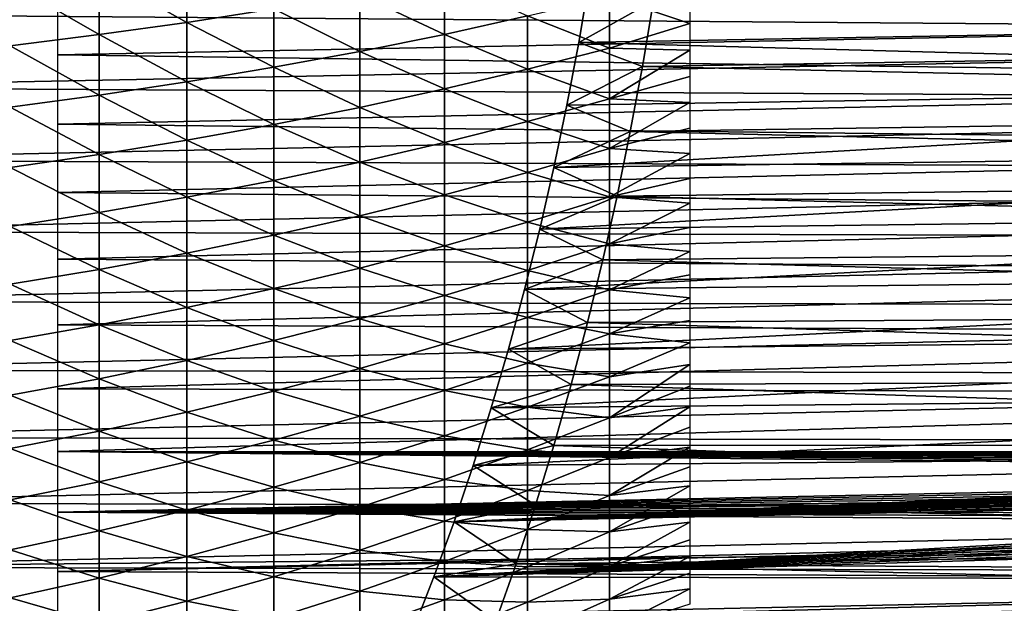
# Model space of a CAD drawing. Header units: millimetres. Extents: x -161 to 161, y -94 to 1149.
# Tile 586 of 656: x 135 to 145, y -71 to -65. Entities that reach past the tile are written whole.
import ezdxf

# ---------------------------------------------------------------- set-up
doc = ezdxf.new("R2010")
doc.units = ezdxf.units.MM
doc.header["$LTSCALE"] = 81.481481
for name, color, linetype in [('377', 7, 'CONTINUOUS'), ('381', 7, 'CONTINUOUS'), ('383', 7, 'CONTINUOUS'), ('384', 7, 'CONTINUOUS')]:
    doc.layers.add(name, color=color, linetype=linetype)

msp = doc.modelspace()

# ---------------------------------------------------------------- linework, layer by layer
at = {"layer": '377', "color": 7, "linetype": 'CONTINUOUS', "true_color": 0xaaaaaa}
for points in [[(136.669, -64.988, -16.593), (135.737, -64.466, -17.16), (136.669, -64.347, -16.865), (136.669, -64.988, -16.593)], [(136.669, -64.988, -16.593), (136.669, -64.347, -16.865), (137.591, -64.846, -16.274), (136.669, -64.988, -16.593)], [(135.737, -65.118, -16.883), (134.794, -64.574, -17.427), (135.737, -64.466, -17.16), (135.737, -65.118, -16.883)], [(135.737, -65.118, -16.883), (135.737, -64.466, -17.16), (136.669, -64.988, -16.593), (135.737, -65.118, -16.883)], [(139.398, -65.115, -15.278), (138.501, -64.691, -15.929), (139.398, -64.524, -15.556), (139.398, -65.115, -15.278)], [(139.398, -65.115, -15.278), (139.398, -64.524, -15.556), (140.28, -64.92, -14.886), (139.398, -65.115, -15.278)], [(134.794, -65.236, -17.145), (134.794, -64.574, -17.427), (135.737, -65.118, -16.883), (134.794, -65.236, -17.145)], [(138.501, -65.296, -15.644), (137.591, -64.846, -16.274), (138.501, -64.691, -15.929), (138.501, -65.296, -15.644)], [(138.501, -65.296, -15.644), (138.501, -64.691, -15.929), (139.398, -65.115, -15.278), (138.501, -65.296, -15.644)], [(141.149, -65.262, -14.183), (140.28, -64.92, -14.886), (141.149, -64.713, -14.468), (141.149, -65.262, -14.183)], [(141.149, -65.262, -14.183), (141.149, -64.713, -14.468), (142, -64.999, -13.764), (141.149, -65.262, -14.183)], [(142, -64.999, -13.764), (141.149, -64.713, -14.468), (142, -64.713, -13.915), (142, -64.999, -13.764)], [(137.591, -65.464, -15.983), (136.669, -64.988, -16.593), (137.591, -64.846, -16.274), (137.591, -65.464, -15.983)], [(137.591, -65.464, -15.983), (137.591, -64.846, -16.274), (138.501, -65.296, -15.644), (137.591, -65.464, -15.983)], [(140.28, -65.485, -14.592), (139.398, -65.115, -15.278), (140.28, -64.92, -14.886), (140.28, -65.485, -14.592)], [(140.28, -65.485, -14.592), (140.28, -64.92, -14.886), (141.149, -65.262, -14.183), (140.28, -65.485, -14.592)], [(136.669, -65.618, -16.295), (135.737, -65.118, -16.883), (136.669, -64.988, -16.593), (136.669, -65.618, -16.295)], [(136.669, -65.618, -16.295), (136.669, -64.988, -16.593), (137.591, -65.464, -15.983), (136.669, -65.618, -16.295)], [(142, -65.281, -13.607), (141.149, -65.262, -14.183), (142, -64.999, -13.764), (142, -65.281, -13.607)], [(135.737, -65.76, -16.581), (134.794, -65.236, -17.145), (135.737, -65.118, -16.883), (135.737, -65.76, -16.581)], [(135.737, -65.76, -16.581), (135.737, -65.118, -16.883), (136.669, -65.618, -16.295), (135.737, -65.76, -16.581)], [(139.398, -65.694, -14.977), (138.501, -65.296, -15.644), (139.398, -65.115, -15.278), (139.398, -65.694, -14.977)], [(139.398, -65.694, -14.977), (139.398, -65.115, -15.278), (140.28, -65.485, -14.592), (139.398, -65.694, -14.977)], [(134.794, -65.887, -16.838), (134.794, -65.236, -17.145), (135.737, -65.76, -16.581), (134.794, -65.887, -16.838)], [(138.501, -65.889, -15.336), (137.591, -65.464, -15.983), (138.501, -65.296, -15.644), (138.501, -65.889, -15.336)], [(138.501, -65.889, -15.336), (138.501, -65.296, -15.644), (139.398, -65.694, -14.977), (138.501, -65.889, -15.336)], [(141.149, -65.8, -13.877), (140.28, -65.485, -14.592), (141.149, -65.262, -14.183), (141.149, -65.8, -13.877)], [(141.149, -65.8, -13.877), (141.149, -65.262, -14.183), (142, -65.281, -13.607), (141.149, -65.8, -13.877)], [(142, -65.561, -13.444), (141.149, -65.8, -13.877), (142, -65.281, -13.607), (142, -65.561, -13.444)], [(137.591, -66.07, -15.668), (136.669, -65.618, -16.295), (137.591, -65.464, -15.983), (137.591, -66.07, -15.668)], [(137.591, -66.07, -15.668), (137.591, -65.464, -15.983), (138.501, -65.889, -15.336), (137.591, -66.07, -15.668)], [(140.28, -66.038, -14.278), (139.398, -65.694, -14.977), (140.28, -65.485, -14.592), (140.28, -66.038, -14.278)], [(140.28, -66.038, -14.278), (140.28, -65.485, -14.592), (141.149, -65.8, -13.877), (140.28, -66.038, -14.278)], [(142, -65.837, -13.276), (141.149, -65.8, -13.877), (142, -65.561, -13.444), (142, -65.837, -13.276)], [(136.669, -66.237, -15.974), (135.737, -65.76, -16.581), (136.669, -65.618, -16.295), (136.669, -66.237, -15.974)], [(136.669, -66.237, -15.974), (136.669, -65.618, -16.295), (137.591, -66.07, -15.668), (136.669, -66.237, -15.974)], [(135.737, -66.389, -16.254), (134.794, -65.887, -16.838), (135.737, -65.76, -16.581), (135.737, -66.389, -16.254)], [(135.737, -66.389, -16.254), (135.737, -65.76, -16.581), (136.669, -66.237, -15.974), (135.737, -66.389, -16.254)], [(139.398, -66.262, -14.654), (138.501, -65.889, -15.336), (139.398, -65.694, -14.977), (139.398, -66.262, -14.654)], [(139.398, -66.262, -14.654), (139.398, -65.694, -14.977), (140.28, -66.038, -14.278), (139.398, -66.262, -14.654)], [(141.149, -66.325, -13.551), (140.28, -66.038, -14.278), (141.149, -65.8, -13.877), (141.149, -66.325, -13.551)], [(141.149, -66.325, -13.551), (141.149, -65.8, -13.877), (142, -65.837, -13.276), (141.149, -66.325, -13.551)], [(142, -66.11, -13.102), (141.149, -66.325, -13.551), (142, -65.837, -13.276), (142, -66.11, -13.102)], [(134.794, -66.526, -16.506), (134.794, -65.887, -16.838), (135.737, -66.389, -16.254), (134.794, -66.526, -16.506)], [(138.501, -66.471, -15.005), (137.591, -66.07, -15.668), (138.501, -65.889, -15.336), (138.501, -66.471, -15.005)], [(138.501, -66.471, -15.005), (138.501, -65.889, -15.336), (139.398, -66.262, -14.654), (138.501, -66.471, -15.005)], [(137.591, -66.664, -15.33), (136.669, -66.237, -15.974), (137.591, -66.07, -15.668), (137.591, -66.664, -15.33)], [(137.591, -66.664, -15.33), (137.591, -66.07, -15.668), (138.501, -66.471, -15.005), (137.591, -66.664, -15.33)], [(140.28, -66.579, -13.942), (139.398, -66.262, -14.654), (140.28, -66.038, -14.278), (140.28, -66.579, -13.942)], [(140.28, -66.579, -13.942), (140.28, -66.038, -14.278), (141.149, -66.325, -13.551), (140.28, -66.579, -13.942)], [(142, -66.379, -12.922), (141.149, -66.325, -13.551), (142, -66.11, -13.102), (142, -66.379, -12.922)], [(136.669, -66.842, -15.63), (135.737, -66.389, -16.254), (136.669, -66.237, -15.974), (136.669, -66.842, -15.63)], [(136.669, -66.842, -15.63), (136.669, -66.237, -15.974), (137.591, -66.664, -15.33), (136.669, -66.842, -15.63)], [(139.398, -66.817, -14.309), (138.501, -66.471, -15.005), (139.398, -66.262, -14.654), (139.398, -66.817, -14.309)], [(139.398, -66.817, -14.309), (139.398, -66.262, -14.654), (140.28, -66.579, -13.942), (139.398, -66.817, -14.309)], [(135.737, -67.005, -15.903), (134.794, -66.526, -16.506), (135.737, -66.389, -16.254), (135.737, -67.005, -15.903)], [(135.737, -67.005, -15.903), (135.737, -66.389, -16.254), (136.669, -66.842, -15.63), (135.737, -67.005, -15.903)], [(141.149, -66.838, -13.205), (140.28, -66.579, -13.942), (141.149, -66.325, -13.551), (141.149, -66.838, -13.205)], [(141.149, -66.838, -13.205), (141.149, -66.325, -13.551), (142, -66.379, -12.922), (141.149, -66.838, -13.205)], [(142, -66.644, -12.737), (141.149, -66.838, -13.205), (142, -66.379, -12.922), (142, -66.644, -12.737)], [(138.501, -67.039, -14.652), (137.591, -66.664, -15.33), (138.501, -66.471, -15.005), (138.501, -67.039, -14.652)], [(138.501, -67.039, -14.652), (138.501, -66.471, -15.005), (139.398, -66.817, -14.309), (138.501, -67.039, -14.652)], [(134.794, -67.152, -16.15), (134.794, -66.526, -16.506), (135.737, -67.005, -15.903), (134.794, -67.152, -16.15)], [(140.28, -67.106, -13.586), (139.398, -66.817, -14.309), (140.28, -66.579, -13.942), (140.28, -67.106, -13.586)], [(140.28, -67.106, -13.586), (140.28, -66.579, -13.942), (141.149, -66.838, -13.205), (140.28, -67.106, -13.586)], [(137.591, -67.245, -14.97), (136.669, -66.842, -15.63), (137.591, -66.664, -15.33), (137.591, -67.245, -14.97)], [(137.591, -67.245, -14.97), (137.591, -66.664, -15.33), (138.501, -67.039, -14.652), (137.591, -67.245, -14.97)], [(142, -66.905, -12.546), (141.149, -66.838, -13.205), (142, -66.644, -12.737), (142, -66.905, -12.546)], [(139.398, -67.358, -13.944), (138.501, -67.039, -14.652), (139.398, -66.817, -14.309), (139.398, -67.358, -13.944)], [(139.398, -67.358, -13.944), (139.398, -66.817, -14.309), (140.28, -67.106, -13.586), (139.398, -67.358, -13.944)], [(136.669, -67.434, -15.263), (135.737, -67.005, -15.903), (136.669, -66.842, -15.63), (136.669, -67.434, -15.263)], [(136.669, -67.434, -15.263), (136.669, -66.842, -15.63), (137.591, -67.245, -14.97), (136.669, -67.434, -15.263)], [(141.149, -67.337, -12.839), (140.28, -67.106, -13.586), (141.149, -66.838, -13.205), (141.149, -67.337, -12.839)], [(141.149, -67.337, -12.839), (141.149, -66.838, -13.205), (142, -66.905, -12.546), (141.149, -67.337, -12.839)], [(142, -67.162, -12.35), (141.149, -67.337, -12.839), (142, -66.905, -12.546), (142, -67.162, -12.35)], [(135.737, -67.607, -15.53), (134.794, -67.152, -16.15), (135.737, -67.005, -15.903), (135.737, -67.607, -15.53)], [(135.737, -67.607, -15.53), (135.737, -67.005, -15.903), (136.669, -67.434, -15.263), (135.737, -67.607, -15.53)], [(138.501, -67.593, -14.278), (137.591, -67.245, -14.97), (138.501, -67.039, -14.652), (138.501, -67.593, -14.278)], [(138.501, -67.593, -14.278), (138.501, -67.039, -14.652), (139.398, -67.358, -13.944), (138.501, -67.593, -14.278)], [(140.28, -67.62, -13.21), (139.398, -67.358, -13.944), (140.28, -67.106, -13.586), (140.28, -67.62, -13.21)], [(140.28, -67.62, -13.21), (140.28, -67.106, -13.586), (141.149, -67.337, -12.839), (140.28, -67.62, -13.21)], [(134.794, -67.763, -15.771), (134.794, -67.152, -16.15), (135.737, -67.607, -15.53), (134.794, -67.763, -15.771)], [(142, -67.416, -12.149), (141.149, -67.337, -12.839), (142, -67.162, -12.35), (142, -67.416, -12.149)], [(137.591, -67.811, -14.588), (136.669, -67.434, -15.263), (137.591, -67.245, -14.97), (137.591, -67.811, -14.588)], [(137.591, -67.811, -14.588), (137.591, -67.245, -14.97), (138.501, -67.593, -14.278), (137.591, -67.811, -14.588)], [(141.149, -67.822, -12.455), (140.28, -67.62, -13.21), (141.149, -67.337, -12.839), (141.149, -67.822, -12.455)], [(141.149, -67.822, -12.455), (141.149, -67.337, -12.839), (142, -67.416, -12.149), (141.149, -67.822, -12.455)], [(136.669, -68.011, -14.873), (135.737, -67.607, -15.53), (136.669, -67.434, -15.263), (136.669, -68.011, -14.873)], [(136.669, -68.011, -14.873), (136.669, -67.434, -15.263), (137.591, -67.811, -14.588), (136.669, -68.011, -14.873)], [(139.398, -67.885, -13.558), (138.501, -67.593, -14.278), (139.398, -67.358, -13.944), (139.398, -67.885, -13.558)], [(139.398, -67.885, -13.558), (139.398, -67.358, -13.944), (140.28, -67.62, -13.21), (139.398, -67.885, -13.558)], [(142, -67.665, -11.942), (141.149, -67.822, -12.455), (142, -67.416, -12.149), (142, -67.665, -11.942)], [(135.737, -68.194, -15.133), (134.794, -67.763, -15.771), (135.737, -67.607, -15.53), (135.737, -68.194, -15.133)], [(135.737, -68.194, -15.133), (135.737, -67.607, -15.53), (136.669, -68.011, -14.873), (135.737, -68.194, -15.133)], [(138.501, -68.132, -13.883), (137.591, -67.811, -14.588), (138.501, -67.593, -14.278), (138.501, -68.132, -13.883)], [(138.501, -68.132, -13.883), (138.501, -67.593, -14.278), (139.398, -67.885, -13.558), (138.501, -68.132, -13.883)], [(140.28, -68.118, -12.815), (139.398, -67.885, -13.558), (140.28, -67.62, -13.21), (140.28, -68.118, -12.815)], [(140.28, -68.118, -12.815), (140.28, -67.62, -13.21), (141.149, -67.822, -12.455), (140.28, -68.118, -12.815)], [(134.794, -68.36, -15.368), (134.794, -67.763, -15.771), (135.737, -68.194, -15.133), (134.794, -68.36, -15.368)], [(142, -67.909, -11.731), (141.149, -67.822, -12.455), (142, -67.665, -11.942), (142, -67.909, -11.731)], [(137.591, -68.362, -14.184), (136.669, -68.011, -14.873), (137.591, -67.811, -14.588), (137.591, -68.362, -14.184)], [(137.591, -68.362, -14.184), (137.591, -67.811, -14.588), (138.501, -68.132, -13.883), (137.591, -68.362, -14.184)], [(141.149, -68.291, -12.052), (140.28, -68.118, -12.815), (141.149, -67.822, -12.455), (141.149, -68.291, -12.052)], [(141.149, -68.291, -12.052), (141.149, -67.822, -12.455), (142, -67.909, -11.731), (141.149, -68.291, -12.052)], [(139.398, -68.397, -13.152), (138.501, -68.132, -13.883), (139.398, -67.885, -13.558), (139.398, -68.397, -13.152)], [(139.398, -68.397, -13.152), (139.398, -67.885, -13.558), (140.28, -68.118, -12.815), (139.398, -68.397, -13.152)], [(142, -68.149, -11.514), (141.149, -68.291, -12.052), (142, -67.909, -11.731), (142, -68.149, -11.514)], [(136.669, -68.573, -14.461), (135.737, -68.194, -15.133), (136.669, -68.011, -14.873), (136.669, -68.573, -14.461)], [(136.669, -68.573, -14.461), (136.669, -68.011, -14.873), (137.591, -68.362, -14.184), (136.669, -68.573, -14.461)], [(138.501, -68.656, -13.467), (137.591, -68.362, -14.184), (138.501, -68.132, -13.883), (138.501, -68.656, -13.467)], [(138.501, -68.656, -13.467), (138.501, -68.132, -13.883), (139.398, -68.397, -13.152), (138.501, -68.656, -13.467)], [(140.28, -68.601, -12.401), (139.398, -68.397, -13.152), (140.28, -68.118, -12.815), (140.28, -68.601, -12.401)], [(140.28, -68.601, -12.401), (140.28, -68.118, -12.815), (141.149, -68.291, -12.052), (140.28, -68.601, -12.401)], [(142, -68.385, -11.293), (141.149, -68.291, -12.052), (142, -68.149, -11.514), (142, -68.385, -11.293)], [(135.737, -68.766, -14.714), (134.794, -68.36, -15.368), (135.737, -68.194, -15.133), (135.737, -68.766, -14.714)], [(135.737, -68.766, -14.714), (135.737, -68.194, -15.133), (136.669, -68.573, -14.461), (135.737, -68.766, -14.714)], [(134.794, -68.94, -14.943), (134.794, -68.36, -15.368), (135.737, -68.766, -14.714), (134.794, -68.94, -14.943)], [(137.591, -68.897, -13.759), (136.669, -68.573, -14.461), (137.591, -68.362, -14.184), (137.591, -68.897, -13.759)], [(137.591, -68.897, -13.759), (137.591, -68.362, -14.184), (138.501, -68.656, -13.467), (137.591, -68.897, -13.759)], [(141.149, -68.745, -11.632), (140.28, -68.601, -12.401), (141.149, -68.291, -12.052), (141.149, -68.745, -11.632)], [(141.149, -68.745, -11.632), (141.149, -68.291, -12.052), (142, -68.385, -11.293), (141.149, -68.745, -11.632)], [(142, -68.616, -11.066), (141.149, -68.745, -11.632), (142, -68.385, -11.293), (142, -68.616, -11.066)], [(139.398, -68.892, -12.727), (138.501, -68.656, -13.467), (139.398, -68.397, -13.152), (139.398, -68.892, -12.727)], [(139.398, -68.892, -12.727), (139.398, -68.397, -13.152), (140.28, -68.601, -12.401), (139.398, -68.892, -12.727)], [(136.669, -69.119, -14.028), (135.737, -68.766, -14.714), (136.669, -68.573, -14.461), (136.669, -69.119, -14.028)], [(136.669, -69.119, -14.028), (136.669, -68.573, -14.461), (137.591, -68.897, -13.759), (136.669, -69.119, -14.028)], [(138.501, -69.164, -13.032), (137.591, -68.897, -13.759), (138.501, -68.656, -13.467), (138.501, -69.164, -13.032)], [(138.501, -69.164, -13.032), (138.501, -68.656, -13.467), (139.398, -68.892, -12.727), (138.501, -69.164, -13.032)], [(140.28, -69.068, -11.968), (139.398, -68.892, -12.727), (140.28, -68.601, -12.401), (140.28, -69.068, -11.968)], [(140.28, -69.068, -11.968), (140.28, -68.601, -12.401), (141.149, -68.745, -11.632), (140.28, -69.068, -11.968)], [(141.149, -69.182, -11.195), (141.149, -68.745, -11.632), (142, -68.616, -11.066), (141.149, -69.182, -11.195)], [(142, -68.843, -10.835), (141.149, -69.182, -11.195), (142, -68.616, -11.066), (142, -68.843, -10.835)], [(135.737, -69.322, -14.274), (134.794, -68.94, -14.943), (135.737, -68.766, -14.714), (135.737, -69.322, -14.274)], [(135.737, -69.322, -14.274), (135.737, -68.766, -14.714), (136.669, -69.119, -14.028), (135.737, -69.322, -14.274)], [(141.149, -69.182, -11.195), (140.28, -69.068, -11.968), (141.149, -68.745, -11.632), (141.149, -69.182, -11.195)], [(137.591, -69.416, -13.315), (136.669, -69.119, -14.028), (137.591, -68.897, -13.759), (137.591, -69.416, -13.315)], [(137.591, -69.416, -13.315), (137.591, -68.897, -13.759), (138.501, -69.164, -13.032), (137.591, -69.416, -13.315)], [(139.398, -69.372, -12.283), (138.501, -69.164, -13.032), (139.398, -68.892, -12.727), (139.398, -69.372, -12.283)], [(139.398, -69.372, -12.283), (139.398, -68.892, -12.727), (140.28, -69.068, -11.968), (139.398, -69.372, -12.283)], [(142, -69.064, -10.599), (141.149, -69.182, -11.195), (142, -68.843, -10.835), (142, -69.064, -10.599)], [(134.794, -69.504, -14.495), (134.794, -68.94, -14.943), (135.737, -69.322, -14.274), (134.794, -69.504, -14.495)], [(136.669, -69.648, -13.575), (135.737, -69.322, -14.274), (136.669, -69.119, -14.028), (136.669, -69.648, -13.575)], [(136.669, -69.648, -13.575), (136.669, -69.119, -14.028), (137.591, -69.416, -13.315), (136.669, -69.648, -13.575)], [(140.28, -69.518, -11.518), (139.398, -69.372, -12.283), (140.28, -69.068, -11.968), (140.28, -69.518, -11.518)], [(140.28, -69.518, -11.518), (140.28, -69.068, -11.968), (141.149, -69.182, -11.195), (140.28, -69.518, -11.518)], [(141.149, -69.602, -10.741), (141.149, -69.182, -11.195), (142, -69.064, -10.599), (141.149, -69.602, -10.741)], [(142, -69.281, -10.359), (141.149, -69.602, -10.741), (142, -69.064, -10.599), (142, -69.281, -10.359)], [(138.501, -69.655, -12.578), (137.591, -69.416, -13.315), (138.501, -69.164, -13.032), (138.501, -69.655, -12.578)], [(138.501, -69.655, -12.578), (138.501, -69.164, -13.032), (139.398, -69.372, -12.283), (138.501, -69.655, -12.578)], [(141.149, -69.602, -10.741), (140.28, -69.518, -11.518), (141.149, -69.182, -11.195), (141.149, -69.602, -10.741)], [(135.737, -69.86, -13.812), (134.794, -69.504, -14.495), (135.737, -69.322, -14.274), (135.737, -69.86, -13.812)], [(135.737, -69.86, -13.812), (135.737, -69.322, -14.274), (136.669, -69.648, -13.575), (135.737, -69.86, -13.812)], [(142, -69.492, -10.115), (141.149, -69.602, -10.741), (142, -69.281, -10.359), (142, -69.492, -10.115)], [(137.591, -69.917, -12.85), (136.669, -69.648, -13.575), (137.591, -69.416, -13.315), (137.591, -69.917, -12.85)], [(137.591, -69.917, -12.85), (137.591, -69.416, -13.315), (138.501, -69.655, -12.578), (137.591, -69.917, -12.85)], [(139.398, -69.833, -11.822), (138.501, -69.655, -12.578), (139.398, -69.372, -12.283), (139.398, -69.833, -11.822)], [(139.398, -69.833, -11.822), (139.398, -69.372, -12.283), (140.28, -69.518, -11.518), (139.398, -69.833, -11.822)], [(134.794, -70.051, -14.027), (134.794, -69.504, -14.495), (135.737, -69.86, -13.812), (134.794, -70.051, -14.027)], [(140.28, -69.951, -11.051), (139.398, -69.833, -11.822), (140.28, -69.518, -11.518), (140.28, -69.951, -11.051)], [(140.28, -69.951, -11.051), (140.28, -69.518, -11.518), (141.149, -69.602, -10.741), (140.28, -69.951, -11.051)], [(141.149, -70.005, -10.272), (141.149, -69.602, -10.741), (142, -69.492, -10.115), (141.149, -70.005, -10.272)], [(142, -69.699, -9.866), (141.149, -70.005, -10.272), (142, -69.492, -10.115), (142, -69.699, -9.866)], [(141.149, -70.005, -10.272), (140.28, -69.951, -11.051), (141.149, -69.602, -10.741), (141.149, -70.005, -10.272)], [(136.669, -70.159, -13.102), (135.737, -69.86, -13.812), (136.669, -69.648, -13.575), (136.669, -70.159, -13.102)], [(136.669, -70.159, -13.102), (136.669, -69.648, -13.575), (137.591, -69.917, -12.85), (136.669, -70.159, -13.102)], [(138.501, -70.128, -12.105), (137.591, -69.917, -12.85), (138.501, -69.655, -12.578), (138.501, -70.128, -12.105)], [(138.501, -70.128, -12.105), (138.501, -69.655, -12.578), (139.398, -69.833, -11.822), (138.501, -70.128, -12.105)], [(142, -69.9, -9.612), (141.149, -70.005, -10.272), (142, -69.699, -9.866), (142, -69.9, -9.612)], [(139.398, -70.277, -11.342), (138.501, -70.128, -12.105), (139.398, -69.833, -11.822), (139.398, -70.277, -11.342)], [(139.398, -70.277, -11.342), (139.398, -69.833, -11.822), (140.28, -69.951, -11.051), (139.398, -70.277, -11.342)], [(135.737, -70.38, -13.331), (134.794, -70.051, -14.027), (135.737, -69.86, -13.812), (135.737, -70.38, -13.331)], [(135.737, -70.38, -13.331), (135.737, -69.86, -13.812), (136.669, -70.159, -13.102), (135.737, -70.38, -13.331)], [(137.591, -70.4, -12.367), (136.669, -70.159, -13.102), (137.591, -69.917, -12.85), (137.591, -70.4, -12.367)], [(137.591, -70.4, -12.367), (137.591, -69.917, -12.85), (138.501, -70.128, -12.105), (137.591, -70.4, -12.367)], [(140.28, -70.365, -10.568), (139.398, -70.277, -11.342), (140.28, -69.951, -11.051), (140.28, -70.365, -10.568)], [(140.28, -70.365, -10.568), (140.28, -69.951, -11.051), (141.149, -70.005, -10.272), (140.28, -70.365, -10.568)], [(141.149, -70.389, -9.787), (141.149, -70.005, -10.272), (142, -69.9, -9.612), (141.149, -70.389, -9.787)], [(142, -70.096, -9.355), (141.149, -70.389, -9.787), (142, -69.9, -9.612), (142, -70.096, -9.355)], [(134.794, -70.579, -13.538), (134.794, -70.051, -14.027), (135.737, -70.38, -13.331), (134.794, -70.579, -13.538)], [(141.149, -70.389, -9.787), (140.28, -70.365, -10.568), (141.149, -70.005, -10.272), (141.149, -70.389, -9.787)], [(136.669, -70.652, -12.609), (135.737, -70.38, -13.331), (136.669, -70.159, -13.102), (136.669, -70.652, -12.609)], [(136.669, -70.652, -12.609), (136.669, -70.159, -13.102), (137.591, -70.4, -12.367), (136.669, -70.652, -12.609)], [(138.501, -70.582, -11.614), (137.591, -70.4, -12.367), (138.501, -70.128, -12.105), (138.501, -70.582, -11.614)], [(138.501, -70.582, -11.614), (138.501, -70.128, -12.105), (139.398, -70.277, -11.342), (138.501, -70.582, -11.614)], [(142, -70.287, -9.094), (141.149, -70.389, -9.787), (142, -70.096, -9.355), (142, -70.287, -9.094)], [(139.398, -70.702, -10.847), (138.501, -70.582, -11.614), (139.398, -70.277, -11.342), (139.398, -70.702, -10.847)], [(139.398, -70.702, -10.847), (139.398, -70.277, -11.342), (140.28, -70.365, -10.568), (139.398, -70.702, -10.847)], [(140.28, -70.76, -10.07), (139.398, -70.702, -10.847), (140.28, -70.365, -10.568), (140.28, -70.76, -10.07)], [(140.28, -70.76, -10.07), (140.28, -70.365, -10.568), (141.149, -70.389, -9.787), (140.28, -70.76, -10.07)], [(141.149, -70.755, -9.288), (141.149, -70.389, -9.787), (142, -70.287, -9.094), (141.149, -70.755, -9.288)], [(142, -70.472, -8.829), (141.149, -70.755, -9.288), (142, -70.287, -9.094), (142, -70.472, -8.829)], [(135.737, -70.881, -12.83), (134.794, -70.579, -13.538), (135.737, -70.38, -13.331), (135.737, -70.881, -12.83)], [(135.737, -70.881, -12.83), (135.737, -70.38, -13.331), (136.669, -70.652, -12.609), (135.737, -70.881, -12.83)], [(137.591, -70.865, -11.866), (136.669, -70.652, -12.609), (137.591, -70.4, -12.367), (137.591, -70.865, -11.866)], [(137.591, -70.865, -11.866), (137.591, -70.4, -12.367), (138.501, -70.582, -11.614), (137.591, -70.865, -11.866)], [(141.149, -70.755, -9.288), (140.28, -70.76, -10.07), (141.149, -70.389, -9.787), (141.149, -70.755, -9.288)], [(142, -70.652, -8.56), (141.149, -70.755, -9.288), (142, -70.472, -8.829), (142, -70.652, -8.56)], [(134.794, -71.088, -13.029), (134.794, -70.579, -13.538), (135.737, -70.881, -12.83), (134.794, -71.088, -13.029)], [(138.501, -71.017, -11.106), (137.591, -70.865, -11.866), (138.501, -70.582, -11.614), (138.501, -71.017, -11.106)], [(138.501, -71.017, -11.106), (138.501, -70.582, -11.614), (139.398, -70.702, -10.847), (138.501, -71.017, -11.106)], [(136.669, -71.125, -12.098), (135.737, -70.881, -12.83), (136.669, -70.652, -12.609), (136.669, -71.125, -12.098)], [(136.669, -71.125, -12.098), (136.669, -70.652, -12.609), (137.591, -70.865, -11.866), (136.669, -71.125, -12.098)], [(141.149, -71.101, -8.775), (141.149, -70.755, -9.288), (142, -70.652, -8.56), (141.149, -71.101, -8.775)], [(142, -70.826, -8.287), (141.149, -71.101, -8.775), (142, -70.652, -8.56), (142, -70.826, -8.287)], [(139.398, -71.108, -10.335), (138.501, -71.017, -11.106), (139.398, -70.702, -10.847), (139.398, -71.108, -10.335)], [(139.398, -71.108, -10.335), (139.398, -70.702, -10.847), (140.28, -70.76, -10.07), (139.398, -71.108, -10.335)], [(140.28, -71.136, -9.556), (139.398, -71.108, -10.335), (140.28, -70.76, -10.07), (140.28, -71.136, -9.556)], [(140.28, -71.136, -9.556), (140.28, -70.76, -10.07), (141.149, -70.755, -9.288), (140.28, -71.136, -9.556)], [(141.149, -71.101, -8.775), (140.28, -71.136, -9.556), (141.149, -70.755, -9.288), (141.149, -71.101, -8.775)], [(135.737, -71.362, -12.31), (134.794, -71.088, -13.029), (135.737, -70.881, -12.83), (135.737, -71.362, -12.31)], [(135.737, -71.362, -12.31), (135.737, -70.881, -12.83), (136.669, -71.125, -12.098), (135.737, -71.362, -12.31)], [(137.591, -71.309, -11.347), (136.669, -71.125, -12.098), (137.591, -70.865, -11.866), (137.591, -71.309, -11.347)], [(137.591, -71.309, -11.347), (137.591, -70.865, -11.866), (138.501, -71.017, -11.106), (137.591, -71.309, -11.347)], [(142, -70.994, -8.011), (141.149, -71.101, -8.775), (142, -70.826, -8.287), (142, -70.994, -8.011)], [(141.149, -71.427, -8.25), (141.149, -71.101, -8.775), (142, -70.994, -8.011), (141.149, -71.427, -8.25)], [(142, -71.157, -7.731), (141.149, -71.427, -8.25), (142, -70.994, -8.011), (142, -71.157, -7.731)], [(134.794, -71.577, -12.501), (134.794, -71.088, -13.029), (135.737, -71.362, -12.31), (134.794, -71.577, -12.501)], [(138.501, -71.433, -10.582), (137.591, -71.309, -11.347), (138.501, -71.017, -11.106), (138.501, -71.433, -10.582)], [(138.501, -71.433, -10.582), (138.501, -71.017, -11.106), (139.398, -71.108, -10.335), (138.501, -71.433, -10.582)], [(140.28, -71.492, -9.029), (140.28, -71.136, -9.556), (141.149, -71.101, -8.775), (140.28, -71.492, -9.029)], [(141.149, -71.427, -8.25), (140.28, -71.492, -9.029), (141.149, -71.101, -8.775), (141.149, -71.427, -8.25)], [(136.669, -71.578, -11.569), (135.737, -71.362, -12.31), (136.669, -71.125, -12.098), (136.669, -71.578, -11.569)], [(136.669, -71.578, -11.569), (136.669, -71.125, -12.098), (137.591, -71.309, -11.347), (136.669, -71.578, -11.569)], [(139.398, -71.494, -9.808), (138.501, -71.433, -10.582), (139.398, -71.108, -10.335), (139.398, -71.494, -9.808)], [(139.398, -71.494, -9.808), (139.398, -71.108, -10.335), (140.28, -71.136, -9.556), (139.398, -71.494, -9.808)], [(140.28, -71.492, -9.029), (139.398, -71.494, -9.808), (140.28, -71.136, -9.556), (140.28, -71.492, -9.029)]]:
    msp.add_3dface(points, dxfattribs=at)
at = {"layer": '381', "color": 7, "linetype": 'CONTINUOUS', "true_color": 0xaaaaaa}
for points in [[(160.309, -64.407, 21.117), (131.8, -64.899, 20.951), (160.309, -65.12, 20.873), (160.309, -64.407, 21.117)], [(160.309, -65.144, -20.964), (141.616, -64.758, -21.1), (160.309, -64.429, -21.21), (160.309, -65.144, -20.964)], [(141.499, -65.455, -20.849), (141.616, -64.758, -21.1), (160.309, -65.144, -20.964), (141.499, -65.455, -20.849)], [(131.8, -64.899, 20.951), (131.8, -65.679, 20.662), (160.309, -65.12, 20.873), (131.8, -64.899, 20.951)], [(160.309, -65.12, 20.873), (131.8, -65.679, 20.662), (160.309, -65.839, 20.598), (160.309, -65.12, 20.873)], [(160.309, -65.866, -20.688), (141.499, -65.455, -20.849), (160.309, -65.144, -20.964), (160.309, -65.866, -20.688)], [(141.37, -66.145, -20.573), (141.499, -65.455, -20.849), (160.309, -65.866, -20.688), (141.37, -66.145, -20.573)], [(131.8, -65.679, 20.662), (131.8, -66.448, 20.343), (160.309, -65.839, 20.598), (131.8, -65.679, 20.662)], [(160.309, -65.839, 20.598), (131.8, -66.448, 20.343), (160.309, -66.562, 20.293), (160.309, -65.839, 20.598)], [(160.309, -66.59, -20.381), (141.37, -66.145, -20.573), (160.309, -65.866, -20.688), (160.309, -66.59, -20.381)], [(141.23, -66.829, -20.273), (141.37, -66.145, -20.573), (160.309, -66.59, -20.381), (141.23, -66.829, -20.273)], [(131.8, -66.448, 20.343), (131.8, -67.204, 19.996), (160.309, -66.562, 20.293), (131.8, -66.448, 20.343)], [(160.309, -66.562, 20.293), (131.8, -67.204, 19.996), (160.309, -67.285, 19.957), (160.309, -66.562, 20.293)], [(160.309, -67.314, -20.043), (141.23, -66.829, -20.273), (160.309, -66.59, -20.381), (160.309, -67.314, -20.043)], [(141.079, -67.504, -19.949), (141.23, -66.829, -20.273), (160.309, -67.314, -20.043), (141.079, -67.504, -19.949)], [(131.8, -67.204, 19.996), (131.8, -67.947, 19.621), (160.309, -67.285, 19.957), (131.8, -67.204, 19.996)], [(160.309, -67.285, 19.957), (131.8, -67.947, 19.621), (160.309, -68.008, 19.589), (160.309, -67.285, 19.957)], [(160.309, -68.038, -19.673), (141.079, -67.504, -19.949), (160.309, -67.314, -20.043), (160.309, -68.038, -19.673)], [(140.917, -68.17, -19.602), (141.079, -67.504, -19.949), (160.309, -68.038, -19.673), (140.917, -68.17, -19.602)], [(131.8, -67.947, 19.621), (131.8, -68.675, 19.219), (160.309, -68.008, 19.589), (131.8, -67.947, 19.621)], [(160.309, -68.008, 19.589), (131.8, -68.675, 19.219), (160.309, -68.728, 19.188), (160.309, -68.008, 19.589)], [(160.309, -68.759, -19.27), (140.917, -68.17, -19.602), (160.309, -68.038, -19.673), (160.309, -68.759, -19.27)], [(140.744, -68.826, -19.231), (140.917, -68.17, -19.602), (160.309, -68.759, -19.27), (140.744, -68.826, -19.231)], [(131.8, -68.675, 19.219), (131.8, -69.388, 18.789), (160.309, -68.728, 19.188), (131.8, -68.675, 19.219)], [(160.309, -68.728, 19.188), (131.8, -69.388, 18.789), (160.309, -69.439, 18.757), (160.309, -68.728, 19.188)], [(160.309, -69.471, -18.837), (140.744, -68.826, -19.231), (160.309, -68.759, -19.27), (160.309, -69.471, -18.837)], [(140.56, -69.472, -18.836), (140.744, -68.826, -19.231), (160.309, -69.471, -18.837), (140.56, -69.472, -18.836)], [(131.8, -69.388, 18.789), (131.8, -70.084, 18.333), (160.309, -69.439, 18.757), (131.8, -69.388, 18.789)], [(160.309, -69.439, 18.757), (131.8, -70.084, 18.333), (160.309, -70.137, 18.297), (160.309, -69.439, 18.757)], [(140.365, -70.107, -18.418), (140.56, -69.472, -18.836), (160.309, -70.168, -18.376), (140.365, -70.107, -18.418)], [(160.309, -70.168, -18.376), (140.56, -69.472, -18.836), (160.309, -69.471, -18.837), (160.309, -70.168, -18.376)], [(131.8, -70.084, 18.333), (131.8, -70.763, 17.852), (160.309, -70.137, 18.297), (131.8, -70.084, 18.333)], [(160.309, -70.137, 18.297), (131.8, -70.763, 17.852), (160.309, -70.482, 18.056), (160.309, -70.137, 18.297)], [(140.16, -70.728, -17.977), (140.365, -70.107, -18.418), (160.309, -70.513, -18.134), (140.16, -70.728, -17.977)], [(160.309, -70.513, -18.134), (140.365, -70.107, -18.418), (160.309, -70.168, -18.376), (160.309, -70.513, -18.134)], [(160.309, -70.482, 18.056), (131.8, -70.763, 17.852), (160.309, -70.824, 17.807), (160.309, -70.482, 18.056)], [(160.309, -70.854, -17.884), (140.16, -70.728, -17.977), (160.309, -70.513, -18.134), (160.309, -70.854, -17.884)], [(131.8, -70.763, 17.852), (131.8, -71.423, 17.345), (160.309, -70.824, 17.807), (131.8, -70.763, 17.852)], [(139.943, -71.337, -17.513), (140.16, -70.728, -17.977), (160.309, -71.192, -17.628), (139.943, -71.337, -17.513)], [(160.309, -71.192, -17.628), (140.16, -70.728, -17.977), (160.309, -70.854, -17.884), (160.309, -71.192, -17.628)], [(160.309, -70.824, 17.807), (131.8, -71.423, 17.345), (160.309, -71.162, 17.551), (160.309, -70.824, 17.807)]]:
    msp.add_3dface(points, dxfattribs=at)
at = {"layer": '383', "color": 7, "linetype": 'CONTINUOUS', "true_color": 0xaaaaaa}
for points in [[(140.939, -64.526, -19.649), (140.823, -65.2, -19.4), (156.317, -64.923, -18.927), (140.939, -64.526, -19.649)], [(135.3, -64.587, 19.736), (156.317, -64.923, 18.827), (135.3, -65.333, 19.455), (135.3, -64.587, 19.736)], [(156.317, -64.923, 18.827), (156.317, -65.621, 18.54), (135.3, -65.333, 19.455), (156.317, -64.923, 18.827)], [(156.317, -64.923, -18.927), (140.823, -65.2, -19.4), (156.317, -65.621, -18.64), (156.317, -64.923, -18.927)], [(140.823, -65.2, -19.4), (140.696, -65.866, -19.128), (156.317, -65.621, -18.64), (140.823, -65.2, -19.4)], [(135.3, -65.333, 19.455), (156.317, -65.621, 18.54), (135.3, -66.068, 19.145), (135.3, -65.333, 19.455)], [(156.317, -65.621, 18.54), (156.317, -66.308, 18.226), (135.3, -66.068, 19.145), (156.317, -65.621, 18.54)], [(140.696, -65.866, -19.128), (140.558, -66.526, -18.831), (156.317, -65.621, -18.64), (140.696, -65.866, -19.128)], [(156.317, -65.621, -18.64), (140.558, -66.526, -18.831), (156.317, -66.308, -18.326), (156.317, -65.621, -18.64)], [(135.3, -66.068, 19.145), (156.317, -66.308, 18.226), (135.3, -66.79, 18.808), (135.3, -66.068, 19.145)], [(156.317, -66.308, 18.226), (156.317, -66.982, 17.887), (135.3, -66.79, 18.808), (156.317, -66.308, 18.226)], [(140.558, -66.526, -18.831), (140.409, -67.179, -18.512), (156.317, -66.308, -18.326), (140.558, -66.526, -18.831)], [(156.317, -66.308, -18.326), (140.409, -67.179, -18.512), (156.317, -66.982, -17.987), (156.317, -66.308, -18.326)], [(135.3, -66.79, 18.808), (156.317, -66.982, 17.887), (135.3, -67.499, 18.444), (135.3, -66.79, 18.808)], [(156.317, -66.982, 17.887), (156.317, -67.644, 17.524), (135.3, -67.499, 18.444), (156.317, -66.982, 17.887)], [(140.409, -67.179, -18.512), (140.249, -67.82, -18.169), (156.317, -66.982, -17.987), (140.409, -67.179, -18.512)], [(156.317, -66.982, -17.987), (140.249, -67.82, -18.169), (156.317, -67.644, -17.624), (156.317, -66.982, -17.987)], [(135.3, -67.499, 18.444), (156.317, -67.644, 17.524), (135.3, -68.194, 18.053), (135.3, -67.499, 18.444)], [(156.317, -67.644, 17.524), (156.317, -68.291, 17.136), (135.3, -68.194, 18.053), (156.317, -67.644, 17.524)], [(140.249, -67.82, -18.169), (140.078, -68.452, -17.803), (156.317, -67.644, -17.624), (140.249, -67.82, -18.169)], [(156.317, -67.644, -17.624), (140.078, -68.452, -17.803), (156.317, -68.291, -17.236), (156.317, -67.644, -17.624)], [(135.3, -68.194, 18.053), (156.317, -68.291, 17.136), (135.3, -68.873, 17.636), (135.3, -68.194, 18.053)], [(156.317, -68.291, 17.136), (156.317, -68.923, 16.724), (135.3, -68.873, 17.636), (156.317, -68.291, 17.136)], [(140.078, -68.452, -17.803), (139.896, -69.075, -17.413), (156.317, -68.291, -17.236), (140.078, -68.452, -17.803)], [(156.317, -68.291, -17.236), (139.896, -69.075, -17.413), (156.317, -68.923, -16.824), (156.317, -68.291, -17.236)], [(135.3, -68.873, 17.636), (156.317, -68.923, 16.724), (135.3, -69.537, 17.193), (135.3, -68.873, 17.636)], [(156.317, -68.923, 16.724), (156.317, -69.539, 16.289), (135.3, -69.537, 17.193), (156.317, -68.923, 16.724)], [(139.896, -69.075, -17.413), (139.704, -69.686, -17), (156.317, -68.923, -16.824), (139.896, -69.075, -17.413)], [(156.317, -68.923, -16.824), (139.704, -69.686, -17), (156.317, -69.539, -16.389), (156.317, -68.923, -16.824)], [(155.738, -69.708, 16.189), (155.677, -69.749, 16.161), (135.3, -69.537, 17.193), (155.738, -69.708, 16.189)], [(135.3, -69.537, 17.193), (155.677, -69.749, 16.161), (135.3, -70.182, 16.726), (135.3, -69.537, 17.193)], [(155.803, -69.671, 16.214), (155.738, -69.708, 16.189), (135.3, -69.537, 17.193), (155.803, -69.671, 16.214)], [(155.871, -69.638, 16.236), (155.803, -69.671, 16.214), (135.3, -69.537, 17.193), (155.871, -69.638, 16.236)], [(155.942, -69.61, 16.253), (155.871, -69.638, 16.236), (135.3, -69.537, 17.193), (155.942, -69.61, 16.253)], [(156.014, -69.586, 16.268), (155.942, -69.61, 16.253), (135.3, -69.537, 17.193), (156.014, -69.586, 16.268)], [(156.088, -69.567, 16.278), (156.014, -69.586, 16.268), (135.3, -69.537, 17.193), (156.088, -69.567, 16.278)], [(156.163, -69.553, 16.286), (156.088, -69.567, 16.278), (135.3, -69.537, 17.193), (156.163, -69.553, 16.286)], [(156.239, -69.544, 16.289), (156.163, -69.553, 16.286), (135.3, -69.537, 17.193), (156.239, -69.544, 16.289)], [(156.317, -69.539, 16.289), (156.239, -69.544, 16.289), (135.3, -69.537, 17.193), (156.317, -69.539, 16.289)], [(139.704, -69.686, -17), (139.501, -70.283, -16.565), (156.317, -69.539, -16.389), (139.704, -69.686, -17)], [(156.317, -69.539, -16.389), (139.501, -70.283, -16.565), (156.239, -69.544, -16.389), (156.317, -69.539, -16.389)], [(156.239, -69.544, -16.389), (139.501, -70.283, -16.565), (156.162, -69.553, -16.386), (156.239, -69.544, -16.389)], [(156.162, -69.553, -16.386), (139.501, -70.283, -16.565), (156.087, -69.567, -16.378), (156.162, -69.553, -16.386)], [(156.087, -69.567, -16.378), (139.501, -70.283, -16.565), (156.014, -69.586, -16.368), (156.087, -69.567, -16.378)], [(156.014, -69.586, -16.368), (139.501, -70.283, -16.565), (155.942, -69.61, -16.353), (156.014, -69.586, -16.368)], [(155.942, -69.61, -16.353), (139.501, -70.283, -16.565), (155.871, -69.639, -16.335), (155.942, -69.61, -16.353)], [(155.871, -69.639, -16.335), (139.501, -70.283, -16.565), (155.802, -69.672, -16.314), (155.871, -69.639, -16.335)], [(155.802, -69.672, -16.314), (139.501, -70.283, -16.565), (155.737, -69.708, -16.289), (155.802, -69.672, -16.314)], [(155.737, -69.708, -16.289), (139.501, -70.283, -16.565), (155.676, -69.75, -16.261), (155.737, -69.708, -16.289)], [(155.677, -69.749, 16.161), (155.618, -69.794, 16.13), (135.3, -70.182, 16.726), (155.677, -69.749, 16.161)], [(155.618, -69.794, 16.13), (155.563, -69.843, 16.095), (135.3, -70.182, 16.726), (155.618, -69.794, 16.13)], [(155.563, -69.843, 16.095), (155.514, -69.894, 16.058), (135.3, -70.182, 16.726), (155.563, -69.843, 16.095)], [(155.676, -69.75, -16.261), (139.501, -70.283, -16.565), (155.617, -69.795, -16.229), (155.676, -69.75, -16.261)], [(155.617, -69.795, -16.229), (139.501, -70.283, -16.565), (155.563, -69.844, -16.194), (155.617, -69.795, -16.229)], [(155.563, -69.844, -16.194), (139.501, -70.283, -16.565), (155.513, -69.895, -16.157), (155.563, -69.844, -16.194)], [(155.514, -69.894, 16.058), (155.47, -69.949, 16.018), (135.3, -70.182, 16.726), (155.514, -69.894, 16.058)], [(155.47, -69.949, 16.018), (155.43, -70.007, 15.975), (135.3, -70.182, 16.726), (155.47, -69.949, 16.018)], [(139.501, -70.283, -16.565), (139.287, -70.867, -16.107), (155.469, -69.95, -16.117), (139.501, -70.283, -16.565)], [(155.469, -69.95, -16.117), (139.287, -70.867, -16.107), (155.43, -70.007, -16.074), (155.469, -69.95, -16.117)], [(155.513, -69.895, -16.157), (139.501, -70.283, -16.565), (155.469, -69.95, -16.117), (155.513, -69.895, -16.157)], [(155.43, -70.007, 15.975), (155.396, -70.066, 15.93), (135.3, -70.182, 16.726), (155.43, -70.007, 15.975)], [(155.43, -70.007, -16.074), (139.287, -70.867, -16.107), (155.396, -70.067, -16.029), (155.43, -70.007, -16.074)], [(155.396, -70.066, 15.93), (155.368, -70.127, 15.883), (135.3, -70.182, 16.726), (155.396, -70.066, 15.93)], [(155.368, -70.127, 15.883), (155.347, -70.189, 15.835), (135.3, -70.182, 16.726), (155.368, -70.127, 15.883)], [(155.396, -70.067, -16.029), (139.287, -70.867, -16.107), (155.368, -70.128, -15.983), (155.396, -70.067, -16.029)], [(155.368, -70.128, -15.983), (139.287, -70.867, -16.107), (155.346, -70.189, -15.935), (155.368, -70.128, -15.983)], [(155.331, -70.252, 15.786), (155.321, -70.316, 15.735), (135.3, -70.182, 16.726), (155.331, -70.252, 15.786)], [(135.3, -70.182, 16.726), (155.321, -70.316, 15.735), (135.3, -70.81, 16.234), (135.3, -70.182, 16.726)], [(155.347, -70.189, 15.835), (155.331, -70.252, 15.786), (135.3, -70.182, 16.726), (155.347, -70.189, 15.835)], [(155.346, -70.189, -15.935), (139.287, -70.867, -16.107), (155.331, -70.252, -15.886), (155.346, -70.189, -15.935)], [(155.331, -70.252, -15.886), (139.287, -70.867, -16.107), (155.321, -70.316, -15.834), (155.331, -70.252, -15.886)], [(155.321, -70.316, 15.735), (155.317, -70.382, 15.681), (135.3, -70.81, 16.234), (155.321, -70.316, 15.735)], [(155.321, -70.316, -15.834), (139.287, -70.867, -16.107), (155.317, -70.382, -15.781), (155.321, -70.316, -15.834)], [(155.317, -70.382, 15.681), (155.317, -70.904, 15.24), (135.3, -70.81, 16.234), (155.317, -70.382, 15.681)], [(155.317, -70.382, -15.781), (139.287, -70.867, -16.107), (155.317, -70.904, -15.34), (155.317, -70.382, -15.781)], [(135.3, -70.81, 16.234), (155.317, -70.904, 15.24), (135.3, -71.419, 15.719), (135.3, -70.81, 16.234)], [(139.287, -70.867, -16.107), (139.063, -71.439, -15.626), (155.317, -70.904, -15.34), (139.287, -70.867, -16.107)], [(155.317, -70.904, 15.24), (155.317, -71.412, 14.781), (135.3, -71.419, 15.719), (155.317, -70.904, 15.24)], [(155.317, -70.904, -15.34), (139.063, -71.439, -15.626), (155.317, -71.412, -14.881), (155.317, -70.904, -15.34)]]:
    msp.add_3dface(points, dxfattribs=at)
at = {"layer": '384', "color": 7, "linetype": 'CONTINUOUS', "true_color": 0xaaaaaa}
for points in [[(141.616, -64.758, -21.1), (140.823, -65.2, -19.4), (140.939, -64.526, -19.649), (141.616, -64.758, -21.1)], [(141.616, -64.758, -21.1), (141.499, -65.455, -20.849), (140.823, -65.2, -19.4), (141.616, -64.758, -21.1)], [(141.499, -65.455, -20.849), (140.696, -65.866, -19.128), (140.823, -65.2, -19.4), (141.499, -65.455, -20.849)], [(141.499, -65.455, -20.849), (141.37, -66.145, -20.573), (140.696, -65.866, -19.128), (141.499, -65.455, -20.849)], [(141.37, -66.145, -20.573), (140.558, -66.526, -18.831), (140.696, -65.866, -19.128), (141.37, -66.145, -20.573)], [(141.37, -66.145, -20.573), (141.23, -66.829, -20.273), (140.558, -66.526, -18.831), (141.37, -66.145, -20.573)], [(141.23, -66.829, -20.273), (140.409, -67.179, -18.512), (140.558, -66.526, -18.831), (141.23, -66.829, -20.273)], [(141.23, -66.829, -20.273), (141.079, -67.504, -19.949), (140.409, -67.179, -18.512), (141.23, -66.829, -20.273)], [(141.079, -67.504, -19.949), (140.249, -67.82, -18.169), (140.409, -67.179, -18.512), (141.079, -67.504, -19.949)], [(141.079, -67.504, -19.949), (140.917, -68.17, -19.602), (140.249, -67.82, -18.169), (141.079, -67.504, -19.949)], [(140.917, -68.17, -19.602), (140.078, -68.452, -17.803), (140.249, -67.82, -18.169), (140.917, -68.17, -19.602)], [(140.917, -68.17, -19.602), (140.744, -68.826, -19.231), (140.078, -68.452, -17.803), (140.917, -68.17, -19.602)], [(140.744, -68.826, -19.231), (139.896, -69.075, -17.413), (140.078, -68.452, -17.803), (140.744, -68.826, -19.231)], [(140.744, -68.826, -19.231), (140.56, -69.472, -18.836), (139.896, -69.075, -17.413), (140.744, -68.826, -19.231)], [(140.56, -69.472, -18.836), (139.704, -69.686, -17), (139.896, -69.075, -17.413), (140.56, -69.472, -18.836)], [(140.56, -69.472, -18.836), (140.365, -70.107, -18.418), (139.704, -69.686, -17), (140.56, -69.472, -18.836)], [(140.365, -70.107, -18.418), (139.501, -70.283, -16.565), (139.704, -69.686, -17), (140.365, -70.107, -18.418)], [(140.365, -70.107, -18.418), (140.16, -70.728, -17.977), (139.501, -70.283, -16.565), (140.365, -70.107, -18.418)], [(140.16, -70.728, -17.977), (139.287, -70.867, -16.107), (139.501, -70.283, -16.565), (140.16, -70.728, -17.977)], [(140.16, -70.728, -17.977), (139.943, -71.337, -17.513), (139.287, -70.867, -16.107), (140.16, -70.728, -17.977)], [(139.943, -71.337, -17.513), (139.063, -71.439, -15.626), (139.287, -70.867, -16.107), (139.943, -71.337, -17.513)]]:
    msp.add_3dface(points, dxfattribs=at)

doc.saveas('drawing.dxf')
